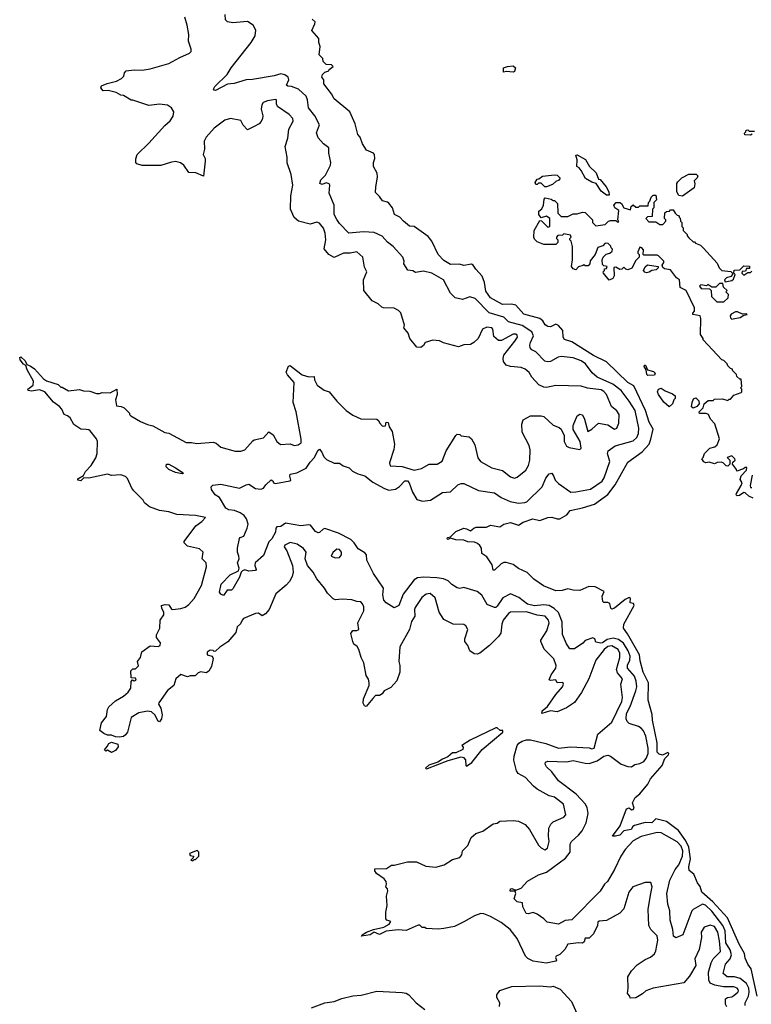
# Model space of a CAD drawing. Extents: x 2348354 to 2479840, y 460476 to 613653.
# Tile 276 of 305: x 2445697 to 2451181, y 575375 to 582756. Entities that reach past the tile are written whole.
import ezdxf

# ---------------------------------------------------------------- set-up
doc = ezdxf.new("R2010")
doc.units = 0

msp = doc.modelspace()

# ---------------------------------------------------------------- linework, layer by layer
at = {"layer": '0CON05XD'}
for points in [[(2449425, 580390), (2449415, 580398), (2449395, 580397.5), (2449309.7, 580350.3), (2449285, 580350.8), (2449251.7, 580381.7), (2449243.6, 580435), (2449236.4, 580445), (2449199.4, 580450.6), (2449166.7, 580435), (2449134, 580365), (2449100.8, 580335), (2449075, 580321.5), (2449025, 580319.2), (2448985, 580302.5), (2448874.2, 580334.2), (2448845, 580348.8), (2448795, 580353.3), (2448737.5, 580335), (2448725, 580312.5), (2448705, 580297.5), (2448675, 580300), (2448622.5, 580365), (2448610, 580405), (2448577.5, 580445), (2448582.5, 580465), (2448555, 580557.5), (2448536.1, 580576.1), (2448505, 580593.3), (2448425, 580596), (2448411.7, 580601.7), (2448383.3, 580625), (2448338.3, 580648.3), (2448276, 580725), (2448274.3, 580805), (2448300, 580865), (2448281.7, 580901.7), (2448270, 580975), (2448225, 581016.7), (2448175, 581006.2), (2448123.9, 581006.1), (2448055, 580973.8), (2448015, 580996.7), (2447978.8, 581038.8), (2447991.4, 581105), (2447987.8, 581155), (2447975, 581193.8), (2447945, 581231.2), (2447925, 581238.6), (2447875, 581223.3), (2447786.2, 581245), (2447753.7, 581273.7), (2447725.7, 581335), (2447728.6, 581435), (2447744.4, 581515), (2447732.5, 581595), (2447702.5, 581682.5), (2447701.8, 581725), (2447687.5, 581805), (2447706.6, 581866.6), (2447714.3, 581935), (2447746.2, 581995), (2447744, 582015), (2447718, 582045), (2447630, 582105), (2447622.5, 582125), (2447622.5, 582155), (2447615, 582158.8), (2447555, 582147.7), (2447522.5, 582135), (2447512, 582118), (2447507.8, 582085), (2447519.2, 582035), (2447518, 582015), (2447507.7, 581992.3), (2447492.5, 581975), (2447453.8, 581956.2), (2447405, 581930), (2447372.5, 581965), (2447355, 582000), (2447276.1, 582016.1), (2447235, 582003.1), (2447155, 581943.8), (2447094.2, 581875.8), (2447080.8, 581845), (2447081.2, 581785), (2447072.5, 581745), (2447087.5, 581715), (2447087.5, 581695), (2447075, 581582.5), (2447017, 581607), (2446965, 581610), (2446927.5, 581665), (2446901.7, 581681.7), (2446867, 581693), (2446835, 581688.8), (2446755, 581663.3), (2446615, 581664), (2446575, 581674.2), (2446568, 581685), (2446566.7, 581713.3), (2446577.5, 581745), (2446665, 581830), (2446785, 581963.8), (2446825, 581998), (2446846.6, 582033.4), (2446852, 582065), (2446834, 582095), (2446804.5, 582114.5), (2446745, 582121.9), (2446665, 582112.5), (2446545, 582152.5), (2446533.3, 582153.3), (2446475, 582187.5), (2446455, 582190), (2446421.2, 582211.2), (2446360, 582225), (2446323.2, 582223.2), (2446305.8, 582245), (2446310, 582260), (2446352.2, 582277.8), (2446422.5, 582295), (2446460, 582315), (2446477, 582333), (2446483, 582357), (2446495, 582372.5), (2446555, 582380), (2446615, 582377.5), (2446675, 582386.7), (2446815, 582426.7), (2446896.4, 582473.6), (2446970, 582505), (2446981.7, 582518.3), (2446982.5, 582535), (2446962.5, 582595), (2446964.1, 582645.9), (2446953.3, 582715), (2446934.6, 582774.6)], [(2451136.2, 575365), (2451136.2, 575385), (2451159.3, 575435), (2451165.3, 575465), (2451163.3, 575495), (2451145, 575530.8), (2451096.9, 575566.9), (2451055, 575580.6), (2451000.7, 575580.7), (2450971.2, 575605), (2450988.6, 575675), (2451023.6, 575715), (2451031.8, 575745), (2451022.8, 575782.8), (2450990.9, 575835), (2450983.8, 575925), (2450967.9, 575965), (2450885, 576073.1), (2450837.5, 576117.5), (2450815, 576125.9), (2450780, 576105), (2450744.1, 576085.9), (2450735.6, 576075), (2450666.7, 575895), (2450615, 575872), (2450598, 575885), (2450594, 575935), (2450573.1, 576005), (2450569.5, 576075), (2450554.5, 576125), (2450547.5, 576205), (2450570.4, 576305), (2450609.3, 576385), (2450638.8, 576421.2), (2450664.7, 576485), (2450668.4, 576525), (2450655, 576560), (2450625, 576593.8), (2450505, 576658.9), (2450475, 576661.9), (2450355, 576633.3), (2450295, 576600), (2450235.8, 576534.2), (2450202.7, 576485), (2450154.4, 576385), (2450103.6, 576296.4), (2450080, 576275), (2450047.8, 576222.2), (2449835, 576007.5), (2449785, 576004), (2449735, 575974.3), (2449650.5, 575990.5), (2449625.8, 576015.8), (2449575, 576050), (2449545, 576062.5), (2449508.3, 576051.7), (2449493.3, 576055), (2449467.5, 576105), (2449466.7, 576135), (2449425, 576142.5), (2449403.8, 576165), (2449416, 576205), (2449411.7, 576221.7), (2449373.3, 576223.3), (2449375, 576240), (2449385, 576242.5), (2449415, 576230), (2449455, 576246), (2449502.5, 576297.5), (2449586.7, 576345), (2449645, 576366.5), (2449788.7, 576471.3), (2449824, 576515), (2449823.6, 576575), (2449832.2, 576595), (2449885, 576641.9), (2449913.7, 576676.3), (2449941.9, 576735), (2449958.4, 576805), (2449949.9, 576849.9), (2449935, 576876.7), (2449868.8, 576948.8), (2449735, 577050), (2449685, 577116.7), (2449646.2, 577155), (2449636.7, 577175), (2449639.3, 577190.7), (2449655, 577198), (2449795, 577192.5), (2449845, 577202.5), (2449935, 577181.5), (2449965, 577180.4), (2450025, 577198.8), (2450075, 577234.4), (2450105, 577243.1), (2450125.4, 577235.4), (2450205.5, 577175.5), (2450255, 577156.9), (2450282.5, 577155), (2450308.3, 577171.7), (2450345, 577180), (2450374.5, 577195.5), (2450392.8, 577217.2), (2450408.5, 577255), (2450407.8, 577295), (2450391.2, 577385), (2450374, 577425), (2450354.5, 577444.5), (2450335, 577458.1), (2450265, 577479.4), (2450249.4, 577495), (2450243.3, 577515), (2450245.6, 577555), (2450272.9, 577607.1), (2450316.1, 577723.9), (2450321.7, 577755), (2450317.4, 577797.4), (2450305.2, 577835.2), (2450252.9, 577895), (2450251.9, 577918.1), (2450270.7, 577955), (2450271.8, 577985), (2450257.2, 578025), (2450222.2, 578082.2), (2450185, 578109.3), (2450145, 578120.4), (2450100.8, 578109.3), (2450065, 578084.4), (2450052, 578082), (2450015, 578090), (2450007.5, 578115), (2449992.5, 578122.5), (2449935, 578102), (2449917.8, 578082.2), (2449855, 578039.2), (2449820.5, 578040.5), (2449795, 578077.5), (2449765, 578147.5), (2449762, 578242), (2449735, 578311.1), (2449702.2, 578342.2), (2449665, 578363.6), (2449625, 578370.4), (2449556.9, 578363.1), (2449502.5, 578375), (2449439.2, 578425), (2449375, 578451.1), (2449317.5, 578422.5), (2449275, 578360), (2449265, 578348.8), (2449255, 578348.8), (2449201.7, 578371.7), (2449161.7, 578441.7), (2449125, 578469.3), (2449025, 578498.1), (2448995, 578492.2), (2448975.6, 578495.6), (2448935, 578521.2), (2448908.8, 578548.8), (2448874, 578564), (2448825, 578572.9), (2448725.6, 578575.6), (2448679.4, 578570.6), (2448654.3, 578555.7), (2448571.1, 578448.9), (2448538, 578365), (2448505, 578346), (2448443.3, 578385), (2448426, 578405), (2448418.8, 578445), (2448424.2, 578495), (2448349.2, 578605), (2448300, 578705), (2448295.8, 578745), (2448285, 578759.2), (2448235, 578790), (2448204.7, 578834.7), (2448179.3, 578859.3), (2448087.1, 578907.1), (2447985, 578940.6), (2447972.2, 578937.8), (2447945, 578910.8), (2447935, 578909.4), (2447915, 578919.2), (2447875.7, 578965.7), (2447865, 578970), (2447805, 578961.4), (2447689.2, 578980.8), (2447655, 578955.8), (2447625, 578953.3), (2447616.7, 578945), (2447614.2, 578915), (2447586, 578865), (2447565, 578842.5), (2447525, 578740), (2447462.5, 578685), (2447458.8, 578665), (2447468.8, 578635), (2447465, 578627.5), (2447415, 578621.4), (2447385, 578631.2), (2447367.5, 578625), (2447357.5, 578615), (2447343.6, 578576.4), (2447295, 578490), (2447285, 578480), (2447251.7, 578478.3), (2447225, 578440), (2447205, 578450), (2447194, 578465), (2447207.5, 578525), (2447275, 578593.3), (2447337.5, 578625), (2447342, 578645), (2447328.8, 578685), (2447342.5, 578715), (2447340, 578735), (2447330, 578765), (2447330, 578795), (2447343.6, 578866.4), (2447350, 578875), (2447377.5, 578885), (2447402.5, 578945), (2447410, 578975), (2447397.5, 579015), (2447379.5, 579039.5), (2447349.5, 579059.5), (2447307, 579077), (2447265, 579081.1), (2447242.9, 579095), (2447193.9, 579173.9), (2447163.3, 579195), (2447134, 579235), (2447132.9, 579255), (2447143.8, 579266.2), (2447203.8, 579273.8), (2447345, 579243.3), (2447395, 579270), (2447415, 579273.3), (2447465, 579241.2), (2447505, 579236.7), (2447525, 579243.8), (2447541.7, 579268.3), (2447583, 579307), (2447595, 579300), (2447600, 579285), (2447615, 579280), (2447721.7, 579298.3), (2447730, 579305), (2447722.5, 579335), (2447725, 579350), (2447775, 579360), (2447845, 579393.3), (2447875, 579440), (2447905, 579471.2), (2447935, 579530), (2447945, 579536.7), (2447962.5, 579515), (2447977.9, 579477.9), (2447997.7, 579457.7), (2448055, 579432.5), (2448095, 579432.5), (2448122.3, 579412.3), (2448165.6, 579395.6), (2448191.7, 579371.7), (2448231.2, 579351.2), (2448285, 579336), (2448345, 579290), (2448431.1, 579241.1), (2448465, 579228.6), (2448515, 579236), (2448544.4, 579255.6), (2448585, 579298.8), (2448605, 579298), (2448615.7, 579285), (2448640.8, 579215), (2448675, 579158.8), (2448715.5, 579145.5), (2448776.2, 579153.8), (2448865, 579210.8), (2448925, 579216.2), (2448981.7, 579268.3), (2449005, 579278.8), (2449025, 579278.8), (2449135, 579227.5), (2449255, 579209.4), (2449305, 579174.4), (2449374.6, 579144.6), (2449435, 579132.2), (2449484.3, 579135.7), (2449497.7, 579142.3), (2449612.5, 579255), (2449640.7, 579319.3), (2449665, 579351.2), (2449685, 579356.7), (2449701.4, 579331.4), (2449712, 579305), (2449735, 579280), (2449827.5, 579215), (2449865, 579215.7), (2449975, 579236.9), (2450062.4, 579297.6), (2450078.7, 579321.3), (2450119.4, 579445), (2450104, 579505), (2450108.8, 579525), (2450159.8, 579560.2), (2450295, 579598.9), (2450323.1, 579625), (2450336.5, 579655), (2450337.3, 579695), (2450309.6, 579825), (2450266.4, 579895), (2450204.5, 579975), (2450144.1, 580024.1), (2450025, 580075.7), (2449988.3, 580108.3), (2449938.1, 580175), (2449905, 580197.9), (2449845, 580220.5), (2449755, 580230), (2449734.4, 580225.6), (2449675, 580193.8), (2449655, 580190), (2449632.5, 580195), (2449566.9, 580266.9), (2449535, 580280), (2449523.3, 580295), (2449520, 580315), (2449525.6, 580335), (2449549.5, 580385), (2449535.2, 580415.2), (2449462.8, 580462.8), (2449361.4, 580491.4), (2449325, 580526.7), (2449215, 580558.1), (2449110, 580665), (2449072.3, 580677.7), (2449015, 580659.2), (2448961.7, 580671.7), (2448926, 580705), (2448874.2, 580805), (2448785.4, 580855.4), (2448725, 580871.2), (2448665, 580860), (2448645, 580873.3), (2448607.5, 580877.5), (2448577.5, 580925), (2448578.8, 580945), (2448568, 580975), (2448496.6, 581056.6), (2448455, 581088), (2448413.3, 581133.3), (2448355, 581160), (2448275, 581164.4), (2448165, 581156), (2448095, 581228), (2448075, 581257.1), (2448053.6, 581295), (2448054.4, 581365), (2448015.6, 581455), (2448022.5, 581515), (2448016.1, 581526.1), (2447995, 581532.5), (2447965, 581520), (2447947, 581527), (2447953.8, 581555), (2447988.7, 581591.3), (2448027.5, 581665), (2448030, 581685), (2448014.3, 581754.3), (2448014.2, 581795), (2447975, 581826), (2447935, 581870), (2447923, 581907), (2447945, 581967.5), (2447910, 582035), (2447861.2, 582095), (2447854.3, 582155), (2447845, 582183.3), (2447786.2, 582235), (2447735, 582255.4), (2447708.1, 582258.1), (2447698, 582265), (2447714, 582305), (2447710, 582325), (2447685, 582343.8), (2447655, 582351.2), (2447605, 582336.2), (2447443, 582307), (2447395, 582306.2), (2447305, 582278.8), (2447255, 582272.5), (2447165.8, 582224.2), (2447155, 582226.7), (2447150.8, 582235), (2447160, 582255), (2447253.3, 582345), (2447283.3, 582395), (2447432, 582585), (2447461.2, 582635), (2447467, 582677), (2447446.2, 582715), (2447405, 582743.3), (2447295, 582732.5), (2447255, 582740), (2447240, 582755), (2447237.5, 582795)], [(2448366.4, 581503.6), (2448380, 581575), (2448376.7, 581605), (2448350, 581655), (2448350, 581685), (2448360, 581715), (2448357.5, 581745), (2448350, 581755), (2448297, 581777), (2448266.4, 581826.4), (2448250, 581875), (2448232.5, 581895), (2448212.5, 581975), (2448172.5, 582065), (2448053.6, 582163.6), (2448035, 582200), (2447977.5, 582275), (2447977.5, 582305), (2447961.2, 582325), (2447966.2, 582345), (2447985, 582362), (2448015, 582372.5), (2448017.5, 582382.5), (2448047.5, 582405), (2448035, 582417.5), (2447995, 582420), (2447971.7, 582441.7), (2447970, 582465), (2447943, 582493), (2447950, 582555), (2447940, 582585), (2447940, 582615), (2447887.5, 582675), (2447910, 582725), (2447910.7, 582740.7), (2447890.5, 582760.5)], [(2449323, 582363), (2449323.3, 582395), (2449353.9, 582406.1), (2449395, 582411.2), (2449413.8, 582395), (2449405, 582367.5), (2449395, 582363.3), (2449345, 582367.5), (2449323, 582363)], [(2451188.3, 581898.3), (2451175, 581890), (2451131.7, 581891.7), (2451130, 581905), (2451140, 581915), (2451141.7, 581928.3), (2451155, 581930), (2451165, 581920), (2451205, 581920)], [(2450115, 581440), (2450095, 581440), (2450055, 581470), (2450018.3, 581528.3), (2449985, 581536.7), (2449937.5, 581565), (2449906.2, 581625), (2449890, 581645), (2449872.5, 581655), (2449875.8, 581705.8), (2449865, 581740), (2449875, 581742.5), (2449938, 581708), (2449968, 581655), (2450018.3, 581608.3), (2450035, 581560), (2450048.3, 581558.3), (2450094.1, 581504.1), (2450113.8, 581465), (2450115, 581440)], [(2449633, 581503), (2449605, 581530), (2449585, 581530), (2449575, 581520), (2449565, 581520), (2449560, 581535), (2449575, 581560), (2449588.3, 581561.7), (2449615, 581582.5), (2449705, 581592.5), (2449725, 581590), (2449747, 581567), (2449738.3, 581551.7), (2449715, 581542.5), (2449690.7, 581519.3), (2449645, 581503.3), (2449633, 581503)], [(2450665, 581432), (2450638.3, 581438.3), (2450623.8, 581465), (2450623.3, 581526.7), (2450629.3, 581540.7), (2450659.3, 581570.7), (2450713, 581597), (2450768.3, 581598.3), (2450780, 581585), (2450775, 581570), (2450753, 581547), (2450757.5, 581525), (2450752.5, 581495), (2450665, 581432)], [(2451225.8, 575435), (2451179.5, 575639.5), (2451154, 575675), (2451135, 575720), (2451128.8, 575755), (2451088.8, 575825), (2451002.3, 576022.3), (2450892.4, 576142.4), (2450809.2, 576215), (2450798, 576258), (2450777.5, 576285), (2450750.7, 576350.7), (2450715, 576377.5), (2450713.1, 576405), (2450724.7, 576465), (2450711.8, 576551.8), (2450691.2, 576601.2), (2450635, 576678.1), (2450544.7, 576744.7), (2450465, 576765.8), (2450435, 576735.8), (2450385, 576738.6), (2450305, 576714.4), (2450293.1, 576706.9), (2450280, 576685), (2450225.6, 576674.4), (2450195, 576643.1), (2450164, 576634), (2450140, 576635), (2450198.3, 576711.7), (2450245, 576839.2), (2450265, 576847.1), (2450282.3, 576832.3), (2450295.7, 576834.3), (2450302, 576845), (2450291.2, 576885), (2450310, 576925), (2450346.3, 576953.6), (2450405, 577025.6), (2450425.5, 577065), (2450513.1, 577165), (2450531.8, 577218.2), (2450560, 577245), (2450562.5, 577255), (2450555, 577262.5), (2450515, 577242.5), (2450489.4, 577249.4), (2450474.6, 577264.6), (2450475.4, 577335), (2450440, 577505), (2450437, 577547), (2450408, 577655), (2450410, 577785), (2450371.4, 577865), (2450348.3, 577948.3), (2450344, 577995), (2450253.2, 578153.2), (2450222.5, 578195), (2450224.4, 578225), (2450303.8, 578365), (2450298.8, 578378.8), (2450273.8, 578383.8), (2450275, 578420), (2450265, 578423.3), (2450235, 578408.9), (2450155, 578344.5), (2450135, 578338), (2450128, 578345), (2450120, 578380), (2450105, 578388), (2450075, 578387.5), (2450067.5, 578395), (2450063.3, 578435), (2450078.3, 578468.3), (2450010, 578505), (2449963.6, 578506.4), (2449895, 578477.5), (2449845, 578480), (2449805, 578490), (2449763, 578477), (2449715, 578473.3), (2449622.7, 578512.7), (2449550.7, 578560.7), (2449501.7, 578611.7), (2449435, 578642.5), (2449395, 578672.5), (2449343, 578687), (2449325, 578687.5), (2449305, 578677.5), (2449255, 578630), (2449245, 578630), (2449238.3, 578668.3), (2449199.3, 578729.3), (2449160, 578755), (2449157.5, 578795), (2449146.7, 578815), (2449128.8, 578828.8), (2449105, 578840), (2449055, 578842), (2449025, 578853.8), (2448965, 578857.5), (2448925, 578870), (2448905, 578860), (2448900, 578865), (2448902.5, 578875), (2448925, 578880), (2448965, 578920), (2449025, 578943.3), (2449045, 578940), (2449075, 578923.3), (2449100, 578945), (2449118.3, 578951.7), (2449195, 578952.5), (2449225, 578967.5), (2449295, 578953.3), (2449326.4, 578973.6), (2449376.4, 578986.4), (2449435, 578966.7), (2449469.7, 578990.3), (2449543.6, 579013.6), (2449595, 579001.2), (2449655, 579023.8), (2449685, 579026), (2449725, 579013.3), (2449745, 579013.3), (2449797.5, 579045), (2449822.9, 579077.1), (2449915, 579095.7), (2450006.6, 579123.4), (2450077, 579177), (2450105, 579196), (2450161.7, 579268.3), (2450255, 579438.8), (2450363.4, 579516.6), (2450414.2, 579575), (2450428.9, 579611.1), (2450445.5, 579685.5), (2450415, 579738.8), (2450387.3, 579827.3), (2450299.9, 580009.9), (2450255, 580036.9), (2450095, 580190.8), (2449998.7, 580238.7), (2449835, 580340), (2449779.6, 580359.6), (2449771.1, 580375), (2449767.1, 580425), (2449734.6, 580464.6), (2449715, 580474.3), (2449675, 580453.8), (2449655, 580456), (2449635, 580468.8), (2449618.8, 580498.8), (2449596.7, 580515), (2449475, 580548.1), (2449415, 580615.8), (2449384.3, 580624.3), (2449315, 580620), (2449225, 580671.1), (2449190.3, 580720.3), (2449180.8, 580785), (2449164.5, 580834.5), (2449116.2, 580885), (2449095, 580916.2), (2449083.9, 580923.9), (2449025, 580912.5), (2448993, 580923), (2448925, 580920), (2448875, 580950), (2448834.2, 580995), (2448786.7, 581095), (2448759.5, 581129.5), (2448655, 581206.7), (2448619.3, 581209.3), (2448573.3, 581245), (2448546.7, 581275), (2448506, 581296), (2448491.2, 581345), (2448465, 581381.2), (2448455, 581388.8), (2448417, 581397), (2448395, 581430), (2448365, 581460), (2448366.4, 581503.6)], [(2451195, 579170), (2451163, 579183), (2451135, 579210), (2451125, 579212.5), (2451091.7, 579188.3), (2451075, 579187.5), (2451067.5, 579195), (2451068.8, 579205), (2451106.2, 579265), (2451112.5, 579285), (2451098.3, 579308.3), (2451103.8, 579336.2), (2451145, 579380), (2451148.3, 579398.3), (2451135, 579400), (2451121.7, 579388.3), (2451071.7, 579371.7), (2451070, 579385), (2451040, 579425), (2451041.7, 579438.3), (2451060, 579455), (2451057.5, 579465), (2451036.2, 579486.2), (2451000, 579475), (2451020, 579455), (2451020, 579425), (2451005, 579410), (2450991.7, 579411.7), (2450970, 579435), (2450955, 579440), (2450925, 579437.5), (2450905, 579426.7), (2450865, 579438.8), (2450840, 579435), (2450825, 579442.5), (2450810, 579465), (2450820, 579475), (2450830, 579505), (2450870, 579545), (2450907, 579553), (2450925, 579570), (2450943.3, 579615), (2450907, 579727), (2450875, 579760), (2450860, 579795), (2450843, 579803), (2450793.6, 579803.6), (2450790, 579815), (2450820, 579845), (2450826.7, 579875), (2450858.3, 579901.7), (2450895, 579900), (2450905, 579910), (2450965, 579912.5), (2451005, 579900), (2451015, 579910), (2451025, 579910), (2451049.3, 579940.7), (2451105, 579960), (2451110, 579965), (2451110, 579985), (2451100, 579995), (2451110, 580005), (2451105, 580060), (2451095, 580060), (2451071.7, 580081.7), (2451070, 580095), (2451040, 580125), (2451040, 580135), (2451025, 580140), (2451005, 580160), (2451000, 580175), (2450975, 580200), (2450960, 580205), (2450820, 580355), (2450820, 580365), (2450800, 580395), (2450802.5, 580515), (2450797.5, 580535), (2450742.5, 580545), (2450743, 580557), (2450755, 580570), (2450756.2, 580595), (2450692.5, 580725), (2450647.5, 580747.5), (2450642.5, 580805), (2450620.5, 580820.5), (2450575, 580880), (2450529.2, 580889.2), (2450517.7, 580897.7), (2450512.5, 580915), (2450526.2, 580935), (2450526.2, 580946.2), (2450485, 580986.7), (2450475, 580991.2), (2450375, 580990), (2450370, 580995), (2450371.7, 581031.7), (2450360, 581045), (2450345, 581050), (2450330, 581015), (2450330, 581005), (2450340, 580995), (2450340, 580975), (2450315, 580950), (2450285.9, 580894.1), (2450255, 580881.2), (2450240, 580885), (2450225, 580900), (2450210, 580885), (2450195, 580882.5), (2450165, 580900), (2450151.7, 580898.3), (2450152.5, 580835), (2450142.5, 580815), (2450115, 580802.5), (2450072.5, 580855), (2450070, 580865), (2450080, 580875), (2450081.7, 580888.3), (2450095, 580890), (2450100, 580905), (2450075, 580910), (2450065, 580920), (2450062.5, 580955), (2450070, 580975), (2450093, 580997), (2450120, 581005), (2450138.3, 581021.7), (2450140, 581035), (2450130, 581045), (2450128.3, 581058.3), (2450108.3, 581078.3), (2450085, 581080), (2450068.3, 581061.7), (2450031.7, 581048.3), (2450010, 580995), (2449973, 580947), (2449970, 580925), (2449958.3, 580911.7), (2449935, 580910), (2449925, 580917.5), (2449917, 580913), (2449885, 580902.5), (2449865, 580880), (2449845, 580887.5), (2449832.5, 580905), (2449840, 580955), (2449840, 581055), (2449830, 581095), (2449820, 581105), (2449820, 581115), (2449830, 581125), (2449825, 581140), (2449775, 581150), (2449765, 581140), (2449731.7, 581138.3), (2449720, 581125), (2449720, 581115), (2449730, 581105), (2449730, 581085), (2449715, 581070), (2449625, 581070), (2449575, 581090), (2449555, 581110), (2449550, 581125), (2449553.3, 581175), (2449595, 581250), (2449608.3, 581248.3), (2449655, 581200), (2449670, 581205), (2449670, 581265), (2449645, 581282.5), (2449605, 581270), (2449587.5, 581295), (2449588.3, 581321.7), (2449611.7, 581338.3), (2449622.5, 581365), (2449628.3, 581411.7), (2449635, 581420), (2449681.7, 581411.7), (2449695, 581400), (2449705, 581400), (2449728.3, 581378.3), (2449730, 581305), (2449755, 581280), (2449805, 581280), (2449845, 581300), (2449875, 581300), (2449915, 581312.5), (2449935, 581310), (2449990, 581255), (2449990, 581235), (2450015, 581210), (2450085, 581220), (2450110, 581245), (2450125, 581250), (2450165, 581250), (2450175, 581240), (2450188.3, 581241.7), (2450180, 581255), (2450187.5, 581325), (2450157.5, 581345), (2450150, 581365), (2450167.5, 581385), (2450196.1, 581386.1), (2450207.5, 581377.5), (2450225, 581346.7), (2450275, 581330), (2450280, 581355), (2450295, 581367.5), (2450315, 581350), (2450335, 581350), (2450345, 581360), (2450408.3, 581361.7), (2450410, 581385), (2450420, 581395), (2450430, 581425), (2450445, 581440), (2450465, 581440), (2450470, 581405), (2450450, 581385), (2450450, 581345), (2450440, 581335), (2450438.3, 581281.7), (2450403, 581277), (2450390, 581265), (2450411.7, 581241.7), (2450465, 581240), (2450495, 581220), (2450518.3, 581221.7), (2450540, 581245), (2450540, 581255), (2450530, 581265), (2450533, 581307), (2450545, 581317.5), (2450568.3, 581321.7), (2450575, 581330), (2450595, 581330), (2450610, 581305), (2450625, 581290), (2450640, 581285), (2450640, 581275), (2450647, 581267), (2450650, 581245), (2450660, 581235), (2450660, 581205), (2450670, 581195), (2450670, 581175), (2450700, 581145), (2450700, 581135), (2450711.7, 581121.7), (2450745, 581090), (2450755, 581090), (2450761.7, 581081.7), (2450800, 581065), (2450823, 581043), (2450925, 580930), (2450940, 580895), (2450960, 580875), (2451027.5, 580867.5), (2451038.3, 580858.3), (2451040, 580845), (2451028.3, 580831.7), (2450995, 580820), (2450980, 580805), (2450985, 580790), (2451035, 580800), (2451048.3, 580811.7), (2451060, 580845), (2451050, 580855), (2451051.7, 580878.3), (2451095, 580880), (2451125, 580910), (2451168.3, 580908.3), (2451168.3, 580891.7), (2451145, 580890), (2451138.3, 580871.7), (2451111.7, 580868.3), (2451110, 580855), (2451125, 580840), (2451155, 580860), (2451175, 580860), (2451185, 580870)], [(2450395, 580858), (2450382.7, 580862.7), (2450374, 580875), (2450385.9, 580904.1), (2450401.7, 580918.3), (2450482.5, 580905), (2450483.3, 580895), (2450468.3, 580881.7), (2450435, 580876.2), (2450415, 580864), (2450395, 580858)], [(2450975, 580640), (2451008.3, 580671.7), (2451010, 580695), (2450990, 580715), (2451000, 580725), (2450971.7, 580751.7), (2450968.3, 580778.3), (2450941.7, 580778.3), (2450915, 580750), (2450885, 580750), (2450855, 580770), (2450845, 580760), (2450802.5, 580767.5), (2450791.7, 580758.3), (2450805, 580740), (2450868.3, 580738.3), (2450880, 580725), (2450881.7, 580681.7), (2450921.7, 580641.7), (2450975, 580640)], [(2451035, 580510), (2451045, 580512.5), (2451097, 580523), (2451125, 580540), (2451150, 580545), (2451145, 580550), (2451115, 580547.5), (2451077, 580567), (2451063, 580567), (2451030.7, 580549.3), (2451022.5, 580535), (2451025, 580520), (2451035, 580510)], [(2449036.7, 576545), (2449056.2, 576565), (2449082, 576625), (2449115, 576656), (2449168.3, 576671.7), (2449245, 576727.5), (2449275, 576732.5), (2449295, 576747.5), (2449395, 576752.5), (2449436.4, 576746.4), (2449485, 576722.5), (2449517.5, 576685), (2449585, 576567.5), (2449605, 576547.5), (2449633.6, 576533.6), (2449652.5, 576545), (2449666.2, 576595), (2449660, 576635), (2449662.5, 576695), (2449677.5, 576725), (2449695, 576742.5), (2449775, 576777.5), (2449790, 576795), (2449772.5, 576875), (2449705, 576927.1), (2449665, 576937.8), (2449575, 576988.1), (2449548.8, 577008.8), (2449489.2, 577075), (2449434.3, 577105), (2449420.6, 577125), (2449401.5, 577205), (2449403.6, 577235), (2449426.2, 577315), (2449438.3, 577331.7), (2449462.9, 577347.1), (2449495, 577357.5), (2449525, 577358.5), (2449640.6, 577329.4), (2449735, 577295.7), (2449825, 577304.4), (2449965, 577296.2), (2449985, 577290), (2450002.5, 577295), (2450030, 577400), (2450135, 577490), (2450210, 577645), (2450214.4, 577675), (2450202.9, 577775), (2450216, 577815), (2450179.1, 577859.1), (2450171.1, 577885), (2450196.7, 577975), (2450195, 578007.5), (2450182.5, 578035), (2450135, 578061.9), (2450105, 578056.6), (2450077.1, 578035), (2450014.6, 577955), (2449964, 577815), (2449907.3, 577712.7), (2449855, 577637.5), (2449795, 577596.7), (2449725, 577566.7), (2449675, 577573.8), (2449610, 577555), (2449614.4, 577575), (2449653.8, 577606.2), (2449715, 577697.8), (2449765, 577754.2), (2449773.8, 577775), (2449767.7, 577787.7), (2449725, 577783.8), (2449715, 577806.7), (2449675, 577801.2), (2449667, 577807), (2449681.1, 577845), (2449715.6, 577895), (2449717.8, 577915), (2449701.1, 577965), (2449628.1, 578038.1), (2449603.3, 578095), (2449603.8, 578105), (2449649.2, 578175), (2449666, 578235), (2449660, 578255), (2449635, 578285.6), (2449575, 578291.5), (2449495, 578317.7), (2449375, 578314.2), (2449360.8, 578305), (2449322.1, 578255), (2449310.4, 578225), (2449303, 578157), (2449287.1, 578132.9), (2449218.6, 578065), (2449145, 578007.5), (2449125, 577999.4), (2449103.1, 578003.1), (2449070.6, 578025), (2449056.9, 578065), (2449034.2, 578095), (2449034.4, 578115.6), (2449055.8, 578185), (2449041.7, 578211.7), (2449025, 578222.5), (2448945, 578223.8), (2448875, 578258.8), (2448841.9, 578315), (2448812, 578422), (2448775, 578454.2), (2448745, 578448.6), (2448712.5, 578425), (2448660.7, 578349.3), (2448655.7, 578335), (2448659.2, 578285), (2448635, 578243.8), (2448620, 578185), (2448546.1, 578055), (2448540, 577945), (2448547.5, 577915), (2448547.5, 577865), (2448525, 577800), (2448479.3, 577750.7), (2448430, 577725), (2448415, 577702.5), (2448395, 577690), (2448365, 577690), (2448343.6, 577666.4), (2448295, 577606.7), (2448282.3, 577612.3), (2448271.2, 577631.2), (2448273.8, 577665), (2448317.5, 577765), (2448316.7, 577785), (2448311.7, 577811.7), (2448295, 577840), (2448276.2, 577935), (2448256.7, 577975), (2448240, 578035), (2448225.9, 578055.9), (2448202.5, 578075), (2448193.3, 578093.3), (2448180, 578155), (2448195, 578176.7), (2448225, 578176.2), (2448238, 578185), (2448231.9, 578235), (2448275.6, 578325.6), (2448275.6, 578355), (2448266.6, 578376.6), (2448255, 578391.2), (2448225, 578393.8), (2448187.7, 578407.7), (2448115, 578412), (2448065, 578406.2), (2448046.7, 578415), (2448005, 578457.5), (2447982.5, 578495), (2447923.9, 578563.9), (2447897.5, 578615), (2447853.3, 578665), (2447836.7, 578715), (2447844, 578765), (2447825, 578792), (2447777.5, 578825), (2447725, 578835.8), (2447685, 578816.2), (2447680, 578805), (2447698.8, 578775), (2447742, 578665), (2447748, 578615), (2447738.3, 578581.7), (2447718.8, 578545), (2447695, 578516.7), (2447617.7, 578452.3), (2447566.7, 578335), (2447539.3, 578300.7), (2447515, 578287.5), (2447485.8, 578305.8), (2447465, 578304), (2447374.2, 578265.8), (2447363.8, 578255), (2447353, 578227), (2447327.5, 578205), (2447318.3, 578161.7), (2447257.7, 578092.3), (2447197, 578053), (2447165, 578022.5), (2447155, 578020), (2447147, 578027), (2447125, 578030), (2447102, 578015), (2447103.3, 577995), (2447140, 577985), (2447146, 577966), (2447133.9, 577906.1), (2447115, 577872.5), (2447095, 577860), (2447055, 577867.5), (2447035, 577860), (2447011.7, 577838.3), (2446975, 577837.5), (2446955, 577830), (2446905, 577847.5), (2446867.5, 577815), (2446852.5, 577765), (2446805, 577726.7), (2446740, 577635), (2446736.7, 577625), (2446754.1, 577594.1), (2446763.8, 577545), (2446758.8, 577515), (2446745, 577493.3), (2446735, 577497.5), (2446708.8, 577545), (2446685, 577568), (2446655, 577571.9), (2446589.1, 577560.9), (2446532, 577525), (2446504.1, 577415.9), (2446491.2, 577395), (2446475, 577381.2), (2446445, 577376.2), (2446415, 577380), (2446385, 577393.3), (2446355, 577392), (2446326.7, 577405), (2446298.3, 577428.3), (2446310.8, 577485), (2446348.1, 577531.9), (2446354.6, 577585.4), (2446365.8, 577605), (2446415, 577648.8), (2446475.5, 577684.5), (2446510, 577715), (2446530, 577745), (2446532.5, 577795), (2446541.7, 577808.3), (2446555, 577800), (2446570, 577805), (2446565, 577820), (2446531.7, 577821.7), (2446530, 577875), (2446545, 577890), (2446565, 577890), (2446587, 577913), (2446580, 577945), (2446602.5, 577975), (2446613.6, 578016.4), (2446675, 578062.5), (2446735, 578056.2), (2446750, 578065), (2446752.5, 578085), (2446723.3, 578123.3), (2446722.5, 578145), (2446746.4, 578193.6), (2446750, 578255), (2446776.7, 578295), (2446777.5, 578315), (2446763, 578343), (2446760, 578365), (2446787, 578373), (2446815, 578370), (2446835, 578337.5), (2446845, 578333.3), (2446905, 578341.2), (2446937.7, 578352.3), (2446965, 578371.2), (2447005, 578416), (2447060.5, 578515), (2447097.5, 578655), (2447093.5, 578685), (2447064, 578715), (2447073.3, 578765), (2447045, 578790), (2446955, 578810), (2446930, 578835), (2446930, 578845), (2447018, 578962), (2447062.5, 578995), (2447090, 579025), (2447015, 579038.8), (2446875, 579046.2), (2446816.1, 579066.1), (2446745, 579077.5), (2446670, 579105), (2446632.5, 579135), (2446623, 579153), (2446552.5, 579225), (2446537.5, 579245), (2446505, 579317.5), (2446490.7, 579330.7), (2446455, 579343.3), (2446385, 579340), (2446355, 579350), (2446215, 579320), (2446178.3, 579321.7), (2446155, 579300), (2446133.9, 579303.9), (2446132.5, 579315), (2446175, 579340), (2446191.2, 579368.8), (2446233.3, 579415), (2446267.7, 579472.3), (2446276.7, 579505), (2446280, 579595), (2446273.8, 579615), (2446225, 579674), (2446215, 579682), (2446195, 579683.8), (2446155, 579687.5), (2446101.7, 579721.7), (2446075, 579770), (2446056.1, 579786.1), (2446030, 579795), (2446012.5, 579835), (2445996.2, 579855), (2445949.8, 579889.8), (2445885, 579965.8), (2445845, 579980), (2445785, 579971.2), (2445760, 579975), (2445757.5, 579985), (2445797.5, 580015), (2445800, 580045), (2445752.1, 580132.1), (2445743, 580163), (2445725, 580173.8), (2445701.4, 580205), (2445697, 580223), (2445705, 580228.8), (2445738.5, 580198.5), (2445751.2, 580171.2), (2445775, 580162), (2445808, 580138), (2445875, 580063.3), (2445898.3, 580048.3), (2445985, 580020), (2446005, 580000), (2446015, 580000), (2446063, 579973), (2446145, 579982.5), (2446175, 579972.5), (2446221.7, 579971.7), (2446273.6, 579953.6), (2446295, 579952.5), (2446315, 579960), (2446375, 579957.5), (2446426.1, 579986.1), (2446427.5, 579945), (2446414, 579905), (2446421.7, 579861.7), (2446457, 579857), (2446480, 579845), (2446520, 579805), (2446520, 579795), (2446530, 579785), (2446603.3, 579743.3), (2446655, 579722.5), (2446695, 579712.5), (2446785, 579662.5), (2446815, 579656.7), (2446945, 579585.8), (2446985, 579587.1), (2447025, 579580), (2447147.7, 579587.7), (2447170.5, 579580.5), (2447205, 579551.4), (2447311.2, 579521.2), (2447355, 579520.8), (2447385, 579530.8), (2447445, 579598.8), (2447455, 579606), (2447525, 579620.8), (2447565, 579666.2), (2447596, 579645), (2447624, 579595), (2447652.1, 579572.1), (2447725, 579575.6), (2447755, 579563.5), (2447785, 579569.4), (2447806, 579585), (2447807.7, 579612.3), (2447770, 579815), (2447746.7, 579885), (2447753.8, 580035), (2447704.2, 580094.2), (2447694.2, 580114.2), (2447710.7, 580159.3), (2447725, 580162.5), (2447740.6, 580150.6), (2447815, 580093.3), (2447865, 580077.5), (2447905, 580080), (2447906.7, 580055), (2447926.1, 580016.1), (2447979.3, 579979.3), (2448015.9, 579965.9), (2448073.3, 579895), (2448143.3, 579825), (2448195, 579790), (2448255, 579763.8), (2448375, 579760), (2448388.8, 579748.8), (2448395, 579732.5), (2448415, 579712.5), (2448425, 579710), (2448438.3, 579711.7), (2448445, 579737.5), (2448460, 579735), (2448467.5, 579705), (2448490, 579670), (2448507, 579573), (2448501.9, 579535), (2448468, 579435), (2448475, 579412.5), (2448565, 579405.6), (2448655, 579378.5), (2448708, 579392), (2448765.9, 579424.1), (2448826.6, 579423.4), (2448863.1, 579446.9), (2448892.5, 579525), (2448965, 579640), (2448975, 579648.8), (2448996.1, 579646.1), (2449005, 579637.5), (2449065, 579628.8), (2449083.3, 579615), (2449108.3, 579568.3), (2449130.6, 579470.6), (2449150, 579445), (2449236.1, 579396.1), (2449315, 579376), (2449375, 579330), (2449405, 579318.8), (2449425, 579326.2), (2449490.3, 579379.7), (2449510, 579415), (2449522, 579455), (2449522.3, 579532.3), (2449516.2, 579565), (2449464, 579665), (2449460, 579725), (2449470, 579755), (2449525, 579786.2), (2449605, 579786.2), (2449625, 579780), (2449695, 579716.7), (2449739.5, 579699.5), (2449755, 579686.7), (2449778.8, 579638.8), (2449779.4, 579595), (2449795, 579560), (2449815, 579549.2), (2449896.2, 579533.8), (2449906.7, 579545), (2449899.2, 579595), (2449846, 579685), (2449846.2, 579715), (2449875, 579786.7), (2449895, 579798.8), (2449915, 579792.5), (2449931.7, 579761.7), (2449955, 579670), (2449985, 579686.7), (2450035, 579731.2), (2450105, 579720), (2450155, 579687.5), (2450172.5, 579695), (2450188.6, 579731.4), (2450190.8, 579795), (2450174.2, 579824.2), (2450133.8, 579855), (2450095, 579946), (2450075, 579968.6), (2450055, 579980), (2449953.1, 579993.1), (2449905, 580008.8), (2449715, 580013.9), (2449645, 579998.5), (2449625, 580000), (2449587.5, 580017.5), (2449535.8, 580075), (2449515, 580111.2), (2449486.2, 580135), (2449455, 580147.8), (2449375.6, 580155.6), (2449343.3, 580165), (2449323.4, 580193.4), (2449320, 580215), (2449325, 580240), (2449409.4, 580345), (2449427.5, 580375), (2449425, 580390)], [(2450405, 580087.5), (2450397.5, 580095), (2450391.7, 580131.7), (2450377.5, 580155), (2450380, 580165), (2450387.5, 580165), (2450401.7, 580131.7), (2450448.3, 580118.3), (2450460, 580105), (2450455, 580090), (2450405, 580087.5)], [(2450565, 579852.5), (2450525, 579887.5), (2450486, 579945), (2450478.8, 579965), (2450485, 579986.7), (2450505, 579993.3), (2450534.3, 579974.3), (2450590.7, 579950.7), (2450610, 579935), (2450610, 579915), (2450600, 579905), (2450590, 579875), (2450565, 579852.5)], [(2450745, 579842.5), (2450733.6, 579853.6), (2450736.7, 579885), (2450747, 579913), (2450765, 579920), (2450788.3, 579898.3), (2450790, 579875), (2450773.6, 579856.4), (2450745, 579842.5)], [(2446915, 579352.5), (2446865, 579361.2), (2446814.7, 579384.7), (2446795.6, 579405), (2446797.1, 579422.9), (2446815, 579424.4), (2446865, 579397.1), (2446913.8, 579365), (2446922.5, 579355), (2446915, 579352.5)], [(2451188.3, 579341.7), (2451172.5, 579265), (2451175, 579250), (2451185, 579250)], [(2448065, 578721.2), (2448095, 578723.8), (2448108.8, 578745), (2448110, 578765), (2448095, 578783.3), (2448075, 578786.7), (2448045, 578762.5), (2448032.5, 578735), (2448065, 578721.2)], [(2448745, 577140), (2448755, 577142.5), (2448908.6, 577201.4), (2449005, 577229.4), (2449024.5, 577224.5), (2449038.5, 577208.5), (2449040, 577165), (2449045, 577160), (2449085, 577186.2), (2449164.5, 577285.5), (2449317.5, 577415), (2449318.3, 577428.3), (2449298.3, 577428.3), (2449277, 577447), (2449265, 577446.7), (2449072.5, 577355), (2449010, 577315), (2449021.7, 577301.7), (2449017.5, 577285), (2448965, 577260), (2448940, 577260), (2448905, 577230), (2448865, 577213.3), (2448830.7, 577189.3), (2448765, 577167.5), (2448740, 577145), (2448745, 577140)], [(2446385, 577263.3), (2446355, 577280), (2446343, 577273), (2446333, 577283), (2446353.8, 577306.2), (2446365, 577330), (2446385, 577340), (2446432.5, 577325), (2446435.8, 577305), (2446415, 577276.7), (2446385, 577263.3)], [(2446995, 576450), (2447005, 576460), (2447015, 576460), (2447040, 576485), (2447040, 576515), (2447027.5, 576527.5), (2446970, 576505), (2446975, 576490), (2447000, 576485), (2446998.3, 576471.7), (2446980, 576455), (2446995, 576450)], [(2450997.5, 575355), (2450987.5, 575375), (2450987.5, 575415), (2451003.6, 575426.4), (2451035, 575430), (2451050.3, 575439.7), (2451080, 575465), (2451086, 575475), (2451083.3, 575485), (2451075, 575496), (2451050, 575505), (2450973.2, 575506.8), (2450907.4, 575517.4), (2450873.7, 575533.7), (2450863.8, 575555), (2450860.8, 575615), (2450879.5, 575685), (2450895.3, 575714.7), (2450949.1, 575770.9), (2450941.6, 575851.6), (2450930.4, 575915), (2450905, 575957.8), (2450872.1, 575967.9), (2450827.7, 575952.3), (2450805.7, 575915), (2450806.5, 575875), (2450790, 575785), (2450758.6, 575715), (2450766, 575665), (2450716.7, 575585), (2450675, 575536.7), (2450445, 575496), (2450390, 575475), (2450365, 575452.5), (2450315, 575422.5), (2450271.7, 575421.7), (2450270, 575435), (2450252.5, 575455), (2450257.5, 575495), (2450255, 575580), (2450282.5, 575625), (2450325, 575670), (2450385, 575711.2), (2450425, 575728), (2450455, 575754), (2450465.4, 575774.6), (2450481.4, 575855), (2450475, 575887.5), (2450427.5, 575935), (2450413.3, 575965), (2450408.8, 576085), (2450425, 576192.5), (2450438.8, 576255), (2450428.8, 576288.8), (2450385, 576288.8), (2450293.9, 576256.1), (2450263.3, 576215), (2450225, 576090), (2450195, 576057.5), (2450095, 576003.3), (2450041.7, 575998.3), (2450030, 575990), (2450027.5, 575965), (2449997, 575903), (2449965, 575870), (2449935, 575870), (2449927, 575843), (2449915, 575832.5), (2449886, 575836), (2449805, 575826.2), (2449782, 575785), (2449745, 575748), (2449717.5, 575735), (2449713.3, 575725), (2449720, 575705), (2449715, 575697.5), (2449643, 575683), (2449545, 575697.5), (2449505, 575717.5), (2449487.5, 575735), (2449425, 575867.5), (2449374.2, 575935), (2449306.8, 575986.8), (2449225, 576033.1), (2449175, 576053.8), (2449153.6, 576056.4), (2449105, 576037.5), (2449025, 575992.5), (2448955, 575957.5), (2448875, 575942.5), (2448835, 575937.5), (2448745, 575942.5), (2448735, 575950), (2448715, 575950), (2448697, 575967), (2448685, 575967.5), (2448593, 575927), (2448535, 575932), (2448445, 575924), (2448395, 575898.6), (2448355, 575914.4), (2448325, 575894.3), (2448260, 575885), (2448263.3, 575895), (2448297.5, 575915), (2448350, 575935), (2448427.1, 575952.9), (2448466.7, 575975), (2448480, 575995), (2448450, 576005), (2448442.5, 576015), (2448442.5, 576065), (2448452.5, 576115), (2448447.5, 576185), (2448456.7, 576225), (2448455, 576240), (2448442.5, 576255), (2448447.5, 576275), (2448443.8, 576295), (2448430, 576315), (2448372, 576355), (2448358.8, 576375), (2448360, 576390), (2448446.4, 576393.6), (2448485, 576417.5), (2448505, 576417.5), (2448605, 576442.5), (2448671.7, 576441.7), (2448740.7, 576410.7), (2448816.1, 576403.9), (2448879.5, 576420.5), (2448940.5, 576459.5), (2448995.7, 576474.3), (2449011.2, 576495), (2449016.2, 576525), (2449036.7, 576545)], [(2447885, 575347.5), (2447985, 575386.7), (2448055, 575396.7), (2448110.7, 575419.3), (2448195, 575437.5), (2448256.4, 575443.6), (2448375, 575472.5), (2448565, 575463.3), (2448595, 575458.8), (2448615, 575446.7), (2448670, 575385), (2448733.3, 575335)], [(2449293, 575357), (2449295.8, 575385), (2449273.8, 575425), (2449273.3, 575445), (2449295, 575477.5), (2449387, 575507), (2449593.6, 575513.6), (2449675, 575506.7), (2449695, 575510), (2449748.3, 575488.3), (2449832.5, 575395), (2449883.3, 575283.3)]]:
    msp.add_lwpolyline(points, dxfattribs=at)

doc.saveas('drawing.dxf')
